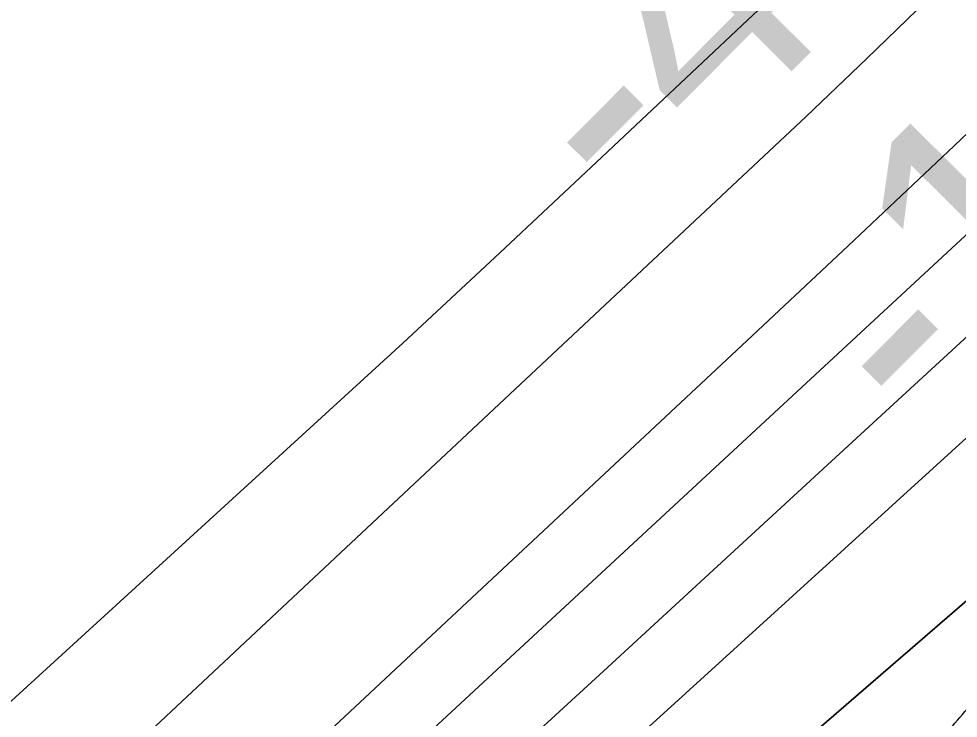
# Model space of a CAD drawing. Extents: x 3424494 to 3462436, y 522220 to 547718.
# Drawn here: x 3451678.1 to 3451934.3, y 544421.6 to 544612.5 of the extents above; entities that cross this region are included whole.
import ezdxf

# ---------------------------------------------------------------- set-up
doc = ezdxf.new("R2010")
doc.units = 0
for name, color, linetype in [('V-RIVR-EDGE', 7, 'Continuous'), ('V-RIVR-RANG', 7, 'Continuous'), ('V-TOPO-DPTH', 7, 'Continuous'), ('V-TOPO-MINR', 7, 'Continuous'), ('V-TOPO-WATR', 7, 'Continuous')]:
    doc.layers.add(name, color=color, linetype=linetype)

msp = doc.modelspace()

# ---------------------------------------------------------------- linework, layer by layer
at = {"layer": 'V-RIVR-EDGE'}
msp.add_spline([(3451747.96, 544260.87), (3451764.43, 544271.06), (3451791.53, 544289.64), (3451819.74, 544315.16), (3451836.97, 544333.39), (3451853.45, 544346.51), (3451865.54, 544357.45), (3451883.86, 544373.49), (3451891.92, 544381.88), (3451901.81, 544389.53), (3451915.36, 544400.1), (3451929.29, 544415.41), (3451940.29, 544428.18), (3451954.22, 544444.23), (3451972.91, 544464.66), (3451993.43, 544482.88), (3452012.47, 544495.63), (3452023.82, 544502.91), (3452039.2, 544516.4), (3452050.19, 544526.97), (3452059, 544538.28), (3452067.8, 544552.88), (3452074.77, 544560.54), (3452091.25, 544571.83), (3452115.79, 544592.61), (3452128.24, 544602.81), (3452139.61, 544615.22), (3452154.99, 544628.34), (3452167.45, 544638.54), (3452179.91, 544650.94), (3452198.23, 544669.17), (3452207.76, 544682.31), (3452220.59, 544695.07), (3452238.55, 544714.03), (3452251.01, 544727.53), (3452258.34, 544734.82), (3452278.14, 544758.53), (3452293.17, 544775.68), (3452312.59, 544794.64), (3452329.81, 544810.68), (3452335.32, 544823.09), (3452349.99, 544839.51), (3452364.66, 544859.21), (3452384.08, 544880), (3452409.39, 544913.93), (3452420.76, 544928.89), (3452427.37, 544943.5), (3452428.88, 544959.21), (3452432.18, 544966.52), (3452437.68, 544973.45), (3452456.74, 544992.04), (3452476.89, 545011.73), (3452493.01, 545024.85), (3452500.7, 545030.32), (3452509.5, 545041.99), (3452516.47, 545052.21), (3452530.39, 545063.14), (3452544.67, 545071.15), (3452550.54, 545081.01), (3452571.81, 545108.37), (3452596, 545136.09), (3452616.89, 545156.88), (3452640.71, 545180.58), (3452668.57, 545210.48), (3452708.14, 545250.6), (3452727.19, 545267), (3452748.79, 545279.37), (3452766.73, 545292.12), (3452778.47, 545308.18), (3452791.66, 545319.11), (3452841.45, 545350.79), (3452868.2, 545377.05), (3452890.55, 545399.29), (3452902.64, 545409.13), (3452913.27, 545420.07), (3452931.57, 545429.89), (3452944.76, 545441.19), (3452999.71, 545489.31), (3453027.19, 545515.56), (3453068.96, 545555.67), (3453103.42, 545592.5), (3453125.8, 545625.71), (3453154.38, 545652.33), (3453181.86, 545679.68), (3453207.5, 545702.28), (3453239.38, 545730.71), (3453267.68, 545752.5)], degree=3, dxfattribs=at)
at = {"layer": 'V-TOPO-DPTH'}
for points in [[(3449093.9, 542021.38), (3449331.04, 542199.59), (3449457.3, 542301.44), (3450025.56, 542795.56), (3450435.05, 543123.19), (3450672.23, 543320.13), (3451252.5, 543851.68), (3451390.75, 543980.76), (3451645.02, 544201.5), (3451970.96, 544483.36), (3452039.23, 544549.6), (3452411.36, 544916.49), (3452437, 544957.3), (3452710.17, 545249.51), (3452887.72, 545431.27), (3453085.66, 545597.66), (3453466, 545905.53)], [(3453466, 545905.53), (3453085.66, 545597.66), (3452887.72, 545431.27), (3452710.17, 545249.51), (3452437, 544957.3), (3452411.36, 544916.49), (3452039.23, 544549.6), (3451970.96, 544483.36), (3451645.02, 544201.5), (3451390.75, 543980.76), (3451252.5, 543851.68), (3450672.23, 543320.13), (3450435.05, 543123.19), (3450025.56, 542795.56), (3449457.3, 542301.44), (3449331.04, 542199.59), (3449093.9, 542021.38)], [(3451990.69, 544632.83), (3451961.99, 544605.28), (3451933.21, 544577.82), (3451904.3, 544550.49), (3451875.3, 544523.26), (3451500.26, 544172.73), (3451455.76, 544131.38), (3451411.11, 544090.21), (3451366.23, 544049.29), (3451321.19, 544008.54), (3451281.59, 543972.92), (3451256.17, 543950.17), (3451230.68, 543927.51), (3451205.07, 543904.98), (3451179.39, 543882.53)], [(3451990.69, 544632.83), (3451961.99, 544605.28), (3451933.21, 544577.82), (3451904.3, 544550.49), (3451875.3, 544523.26), (3451500.26, 544172.73), (3451455.76, 544131.38), (3451411.11, 544090.21), (3451366.23, 544049.29), (3451321.19, 544008.54), (3451281.59, 543972.92), (3451256.17, 543950.17), (3451230.68, 543927.51), (3451205.07, 543904.98), (3451179.39, 543882.53)], [(3450119.11, 542932.37), (3450142.81, 542952.14), (3450593.39, 543327.29), (3450614.94, 543345.33), (3450636.42, 543363.44), (3450657.81, 543381.66), (3450679.14, 543399.96), (3451127.12, 543786.44), (3451148.75, 543805.23), (3451170.3, 543824.12), (3451191.72, 543843.16), (3451213.05, 543862.29), (3451252.23, 543897.68), (3451255.58, 543900.72), (3451258.91, 543903.76), (3451837.57, 544434.43), (3451868.68, 544463.06), (3451899.77, 544491.71), (3451947.3, 544535.53), (3451954.59, 544542.31), (3451961.85, 544549.13), (3451969.05, 544556), (3451976.21, 544562.91), (3452040.02, 544624.95)], [(3452040.02, 544624.95), (3451976.21, 544562.91), (3451969.05, 544556), (3451961.85, 544549.13), (3451954.59, 544542.31), (3451947.3, 544535.53), (3451899.77, 544491.71), (3451868.68, 544463.06), (3451837.57, 544434.43), (3451258.91, 543903.76), (3451255.58, 543900.72), (3451252.23, 543897.68), (3451213.05, 543862.29), (3451191.72, 543843.16), (3451170.3, 543824.12), (3451148.75, 543805.23), (3451127.12, 543786.44), (3450679.14, 543399.96), (3450657.81, 543381.66), (3450636.42, 543363.44), (3450614.94, 543345.33), (3450593.39, 543327.29), (3450142.81, 542952.14), (3450119.11, 542932.37)], [(3450522.43, 543369.15), (3450553.05, 543394.26), (3450583.6, 543419.47), (3450614.05, 543444.79), (3450644.43, 543470.2), (3450689.33, 543507.9), (3450741.99, 543552.36), (3450794.49, 543597), (3450846.75, 543641.93), (3450898.85, 543687.04), (3451182.11, 543933.61), (3451193.93, 543943.95), (3451205.72, 543954.34), (3451217.45, 543964.79), (3451229.14, 543975.28), (3451440.65, 544166.05), (3451519.62, 544237.74), (3451598.28, 544309.76), (3451892.87, 544585.79), (3451909.42, 544601.64), (3451925.87, 544617.61)], [(3450522.43, 543369.15), (3450553.05, 543394.26), (3450583.6, 543419.47), (3450614.05, 543444.79), (3450644.43, 543470.2), (3450689.33, 543507.9), (3450741.99, 543552.36), (3450794.49, 543597), (3450846.75, 543641.93), (3450898.85, 543687.04), (3451182.11, 543933.61), (3451193.93, 543943.95), (3451205.72, 543954.34), (3451217.45, 543964.79), (3451229.14, 543975.28), (3451440.65, 544166.05), (3451519.62, 544237.74), (3451598.28, 544309.76), (3451892.87, 544585.79), (3451909.42, 544601.64), (3451925.87, 544617.61)], [(3451882.56, 544617.45), (3451876.87, 544612.06), (3451835.64, 544573.3), (3451809.26, 544548.6), (3451782.8, 544523.98), (3451184.83, 543977.23), (3451184.72, 543977.13), (3451184.5, 543976.94), (3451182.41, 543975.09), (3451180.21, 543973.17), (3451177.98, 543971.26), (3450590.2, 543473.48), (3450574.18, 543459.96), (3450558.13, 543446.47), (3450542.03, 543433.03), (3450525.91, 543419.62)], [(3451882.56, 544617.45), (3451876.87, 544612.06), (3451835.64, 544573.3), (3451809.26, 544548.6), (3451782.8, 544523.98), (3451184.83, 543977.23), (3451184.72, 543977.13), (3451184.5, 543976.94), (3451182.41, 543975.09), (3451180.21, 543973.17), (3451177.98, 543971.26), (3450590.2, 543473.48), (3450574.18, 543459.96), (3450558.13, 543446.47), (3450542.03, 543433.03), (3450525.91, 543419.62)]]:
    msp.add_lwpolyline(points, dxfattribs=at)
at = {"layer": 'V-TOPO-MINR'}
for points in [[(3450366.28, 543108.87), (3450591.39, 543295.63), (3450621.87, 543321.08), (3450652.25, 543346.66), (3450682.47, 543372.43), (3450712.58, 543398.33), (3450781.08, 543457.62), (3450845.18, 543513.45), (3450909.05, 543569.54), (3450972.58, 543626.03), (3451035.88, 543682.77), (3451251.33, 543877.11), (3451258.45, 543883.54), (3451265.57, 543889.97), (3451272.7, 543896.4), (3451279.82, 543902.83), (3451611.84, 544202.94), (3451672.74, 544258.06), (3451946.56, 544507.2), (3451961.43, 544520.92), (3451976.21, 544534.75), (3451990.82, 544548.74), (3452005.34, 544562.84), (3452218.39, 544772.19)], [(3451179.39, 543882.53), (3451205.07, 543904.98), (3451230.68, 543927.51), (3451256.17, 543950.17), (3451281.59, 543972.92), (3451321.19, 544008.54), (3451366.23, 544049.29), (3451411.11, 544090.21), (3451455.76, 544131.38), (3451500.26, 544172.73), (3451875.3, 544523.26), (3451904.3, 544550.49), (3451933.21, 544577.82), (3451961.99, 544605.28), (3451990.69, 544632.83)], [(3450119.11, 542932.37), (3450142.81, 542952.14), (3450593.39, 543327.29), (3450614.94, 543345.33), (3450636.42, 543363.44), (3450657.81, 543381.66), (3450679.14, 543399.96), (3451127.12, 543786.44), (3451148.75, 543805.23), (3451170.3, 543824.12), (3451191.72, 543843.16), (3451213.05, 543862.29), (3451252.23, 543897.68), (3451255.58, 543900.72), (3451258.91, 543903.76), (3451837.57, 544434.43), (3451868.68, 544463.06), (3451899.77, 544491.71), (3451947.3, 544535.53), (3451954.59, 544542.31), (3451961.85, 544549.13), (3451969.05, 544556), (3451976.21, 544562.91), (3452040.02, 544624.95)], [(3450522.43, 543369.15), (3450553.05, 543394.26), (3450583.6, 543419.47), (3450614.05, 543444.79), (3450644.43, 543470.2), (3450689.33, 543507.9), (3450741.99, 543552.36), (3450794.49, 543597), (3450846.75, 543641.93), (3450898.85, 543687.04), (3451182.11, 543933.61), (3451193.93, 543943.95), (3451205.72, 543954.34), (3451217.45, 543964.79), (3451229.14, 543975.28), (3451440.65, 544166.05), (3451519.62, 544237.74), (3451598.28, 544309.76), (3451892.87, 544585.79), (3451909.42, 544601.64), (3451925.87, 544617.61)], [(3451882.56, 544617.45), (3451876.87, 544612.06), (3451835.64, 544573.3), (3451809.26, 544548.6), (3451782.8, 544523.98), (3451184.83, 543977.23), (3451184.72, 543977.13), (3451184.5, 543976.94), (3451182.41, 543975.09), (3451180.21, 543973.17), (3451177.98, 543971.26), (3450590.2, 543473.48), (3450574.18, 543459.96), (3450558.13, 543446.47), (3450542.03, 543433.03), (3450525.91, 543419.62)], [(3450402.63, 543193.23), (3450595.02, 543353.75), (3450609.13, 543365.58), (3450623.2, 543377.45), (3450637.22, 543389.39), (3450651.21, 543401.37), (3451024.97, 543723.12), (3451061.56, 543754.69), (3451098.12, 543786.31), (3451134.6, 543818), (3451171.05, 543849.74), (3451207.17, 543881.27), (3451225.48, 543897.33), (3451243.75, 543913.45), (3451261.94, 543929.65), (3451280.07, 543945.91), (3451298.14, 543962.26), (3451316.16, 543978.65), (3451334.1, 543995.12), (3451352, 544011.64), (3451947.39, 544563.6), (3451950, 544566.07)]]:
    msp.add_lwpolyline(points, dxfattribs=at)
at = {"layer": 'V-TOPO-WATR'}
msp.add_lwpolyline([(3453466, 545905.53), (3453085.66, 545597.66), (3452887.72, 545431.27), (3452710.17, 545249.51), (3452437, 544957.3), (3452411.36, 544916.49), (3452039.23, 544549.6), (3451970.96, 544483.36), (3451645.02, 544201.5), (3451390.75, 543980.76), (3451252.5, 543851.68), (3450672.23, 543320.13), (3450435.05, 543123.19), (3450025.56, 542795.56), (3449457.3, 542301.44), (3449331.04, 542199.59), (3449093.9, 542021.38)], dxfattribs=at)

# ---------------------------------------------------------------- texts
at = {"layer": 'V-RIVR-RANG'}
for s, p in [('-44', (3451845.82, 544554.95)), ('-14', (3451926.15, 544493.89))]:
    msp.add_text(s, height=67, rotation=45.0908, dxfattribs=at).set_placement(p)

doc.saveas('drawing.dxf')
